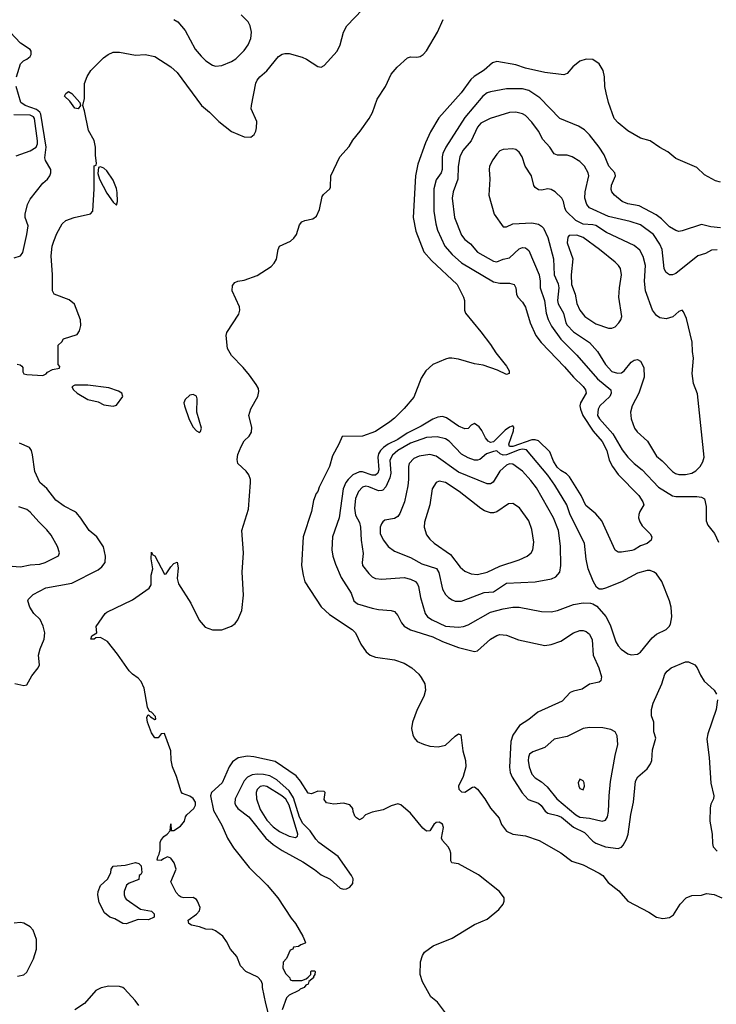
# Model space of a CAD drawing. Header units: inches. Extents: x 884549 to 1028252, y 526810 to 653624.
# Tile 707 of 1056: x 964464 to 968824, y 593584 to 599748. Entities that reach past the tile are written whole.
import ezdxf

# ---------------------------------------------------------------- set-up
doc = ezdxf.new("R2010")
doc.units = ezdxf.units.IN
doc.header["$MEASUREMENT"] = 0
doc.layers.add('A9569', color=7, linetype='Continuous')

msp = doc.modelspace()

# ---------------------------------------------------------------- linework, layer by layer
at = {"layer": 'A9569', "color": 5}
for points, elevation in [([(964447.7, 597592.3), (964467, 597587), (964478.2, 597578.2), (964484.2, 597570), (964484.4, 597544.4), (964490, 597531), (964510, 597527.5), (964610, 597520.3), (964629.3, 597530), (964638, 597542), (964670, 597558.8), (964714, 597566), (964716.4, 597576.4), (964706, 597590), (964706, 597710), (964728.4, 597731.6), (964738, 597750), (964823.7, 597776.3), (964839.7, 597800.3), (964846.6, 597833.4), (964844.6, 597870), (964807.5, 597967.5), (964773.6, 597993.6), (964679.7, 598030), (964669.7, 598050), (964669.7, 598150), (964662.3, 598270), (964668.3, 598330), (964678.2, 598361.8), (964696.2, 598410), (964729.5, 598470), (964752.3, 598490), (964805.1, 598510), (964907.8, 598532.2), (964922.7, 598550), (964929.8, 598690), (964929.6, 598830.4), (964930, 598834), (964942, 598838), (964946, 598850), (964938, 598898), (964938.9, 598950), (964930, 598992.3), (964894.5, 599054.5), (964870, 599178), (964859, 599210), (964870, 599254), (964871, 599349), (964887.5, 599392.5), (964910, 599430.6), (964989.4, 599510), (965017.2, 599530), (965050, 599544.4), (965090, 599544.9), (965190, 599526.3), (965250, 599530.2), (965310, 599516.9), (965410, 599452), (965450, 599418), (965602.7, 599210), (965652.7, 599170), (965710.7, 599110), (965790, 599048), (965870, 599014.3), (965910, 599013.4), (965931.7, 599028.3), (965942.7, 599050), (965946.4, 599070), (965947.4, 599110), (965913.7, 599190), (965915.1, 599210), (965942.7, 599350), (965951.2, 599370), (965968, 599390), (966010, 599427.2), (966083.4, 599516.6), (966107.1, 599532.9), (966123.3, 599536.7), (966150, 599536.9), (966232.6, 599512.6), (966260.2, 599500.2), (966330, 599455.8), (966350, 599450.4), (966370, 599460.5), (966451.6, 599550), (966469.8, 599590.2), (966489.8, 599670), (966512, 599710), (966610, 599812.7)], 2120), ([(965428.9, 599748.9), (965454.7, 599734.7), (965500.6, 599680.6), (965563.3, 599563.3), (965599.4, 599519.4), (965630, 599490.2), (965670, 599464), (965690, 599456.5), (965730, 599461.5), (965790, 599486.2), (965816.9, 599503.1), (965870, 599555.6), (965895.1, 599590), (965910.8, 599630), (965914.8, 599670), (965906.2, 599710), (965893.6, 599733.6), (965850, 599777.7)], 2140), ([(966029.5, 593490), (966003.7, 593590), (965984, 593690), (965984, 593710), (965975.3, 593730), (965953.8, 593753.8), (965879, 593790), (965845.8, 593825.8), (965822.5, 593882.5), (965782.7, 593930), (965758, 593978), (965735.3, 594010), (965690, 594044), (965670, 594053.2), (965630, 594054), (965590, 594069), (965540.2, 594080.2), (965522, 594090), (965519, 594110), (965571.5, 594148.5), (965589.4, 594170), (965593.3, 594190), (965577.6, 594230), (965570, 594240.9), (965550, 594252.8), (965491.1, 594251.1), (965475.2, 594255.2), (965462.2, 594262.2), (965443.3, 594283.3), (965409.4, 594350), (965442.8, 594430), (965431.8, 594470), (965410, 594499.7), (965390, 594506.2), (965364.5, 594495.5), (965350, 594484), (965325.6, 594485.6), (965328, 594508), (965337.1, 594522.9), (965344.4, 594550), (965344, 594596), (965348, 594610), (965365.6, 594634.4), (965388, 594650), (965406, 594670), (965410, 594714), (965412.7, 594672.7), (965430, 594671.3), (965470, 594698.4), (965496.1, 594730), (965502.9, 594757.1), (965511.1, 594770), (965553.3, 594810), (965564, 594830), (965564, 594850), (965550, 594873), (965530, 594886.3), (965482.9, 594902.9), (965474.5, 594914.5), (965446, 595010), (965420.7, 595070), (965411.5, 595111.5), (965409.7, 595170), (965373.7, 595273.7), (965370, 595278.7), (965350, 595276.2), (965330, 595251.2), (965310, 595251.9), (965290, 595282.6), (965263.9, 595350), (965261, 595379), (965265.6, 595394.4), (965270, 595396), (965282.9, 595382.9), (965310, 595367.6), (965316, 595370), (965314.5, 595385.5), (965290, 595412.8), (965276.6, 595416.6), (965264.9, 595444.9), (965244.1, 595564.1), (965225.5, 595605.5), (965206.7, 595626.7), (965170, 595649.7), (965150, 595671), (965076.6, 595776.6), (965014.8, 595854.8), (964970, 595881.1), (964941.1, 595878.9), (964929.7, 595869.7), (964909.7, 595869.7), (964915.3, 595890), (964948, 595910), (964942.9, 595950), (964998.7, 596030), (965010, 596039.5), (965170, 596116.8), (965274, 596190), (965286.5, 596210), (965287.9, 596270), (965298.3, 596310), (965286.3, 596373.7), (965290, 596414), (965298, 596398), (965310, 596391.3), (965370, 596276), (965380.4, 596279.6), (965410, 596322.8), (965430, 596342.8), (965450.9, 596350.9), (965456.7, 596316.7), (965450.2, 596250), (965457.2, 596217.2), (965535.6, 596095.6), (965587.8, 595987.8), (965625.7, 595945.7), (965670, 595927.4), (965730, 595927.3), (965790, 595951.5), (965811.9, 595968.1), (965830, 595991.5), (965853.6, 596050), (965864.5, 596144.5), (965856.6, 596290), (965864, 596410), (965855.3, 596550), (965895.3, 596684.7), (965908.8, 596850), (965908.1, 596870), (965898.9, 596898.9), (965882.6, 596922.6), (965829.8, 596970), (965825.2, 596994.8), (965830, 597026), (965850, 597076.3), (965870, 597112.4), (965900.3, 597139.7), (965914.7, 597165.3), (965916.5, 597196.5), (965898.4, 597270), (965910, 597311.8), (965954.2, 597390), (965960.7, 597420.7), (965958.2, 597438.2), (965944.4, 597464.4), (965902.8, 597522.8), (965863.6, 597570), (965790, 597644.7), (965765.1, 597690), (965755.8, 597770), (965761.7, 597790), (965834.9, 597905.1), (965842, 597930), (965839.3, 597950), (965795, 598050), (965796.4, 598083.6), (965810, 598103.6), (965830, 598112), (965870, 598116.3), (965950, 598146.8), (966037.1, 598202.9), (966056.3, 598223.7), (966070.8, 598249.2), (966081.1, 598310), (966089.6, 598330), (966158.1, 598361.9), (966180.6, 598379.4), (966197.6, 598402.4), (966215.9, 598464.1), (966230, 598483.1), (966248.2, 598491.8), (966298.8, 598501.2), (966321.3, 598518.7), (966339.8, 598560.2), (966358, 598642), (966365.8, 598654.2), (966405.6, 598690), (966410, 598700.5), (966411, 598770), (966467.8, 598890), (966525.9, 598954.1), (966550, 598993.7), (966595.8, 599050), (966650.7, 599129.3), (966672.3, 599167.7), (966701, 599250), (966754.5, 599330), (966790, 599406.4), (966825.6, 599450), (966890.9, 599509.1), (966910, 599514.7), (966950, 599512.9), (966970, 599517.7), (966990.2, 599529.8), (967010, 599553.9), (967079.2, 599670), (967115, 599750)], 2080), ([(964445.4, 599390), (964470, 599472), (964488.9, 599491.1), (964510, 599501), (964530, 599518), (964536, 599530), (964537.2, 599550), (964530, 599562), (964470, 599602), (964404.5, 599670)], 2140), ([(968850, 598730.6), (968818.7, 598738.7), (968750, 598777), (968701.8, 598821.8), (968570, 598879.6), (968520.7, 598920.7), (968470, 598946.9), (968410, 598989.8), (968350, 599006.8), (968270, 599053.2), (968210, 599101.6), (968185.1, 599130), (968150, 599229.6), (968133.9, 599290), (968126.7, 599330), (968124.1, 599390), (968115.5, 599430), (968090.6, 599470.6), (968050, 599499), (968010, 599501.4), (967970, 599488.3), (967926.3, 599453.7), (967890, 599410.8), (967870, 599403.4), (967750, 599416.5), (967630, 599445.5), (967570, 599465), (967450, 599485.6), (967422.4, 599477.6), (967370, 599431.1), (967307.4, 599392.6), (967287.4, 599372.6), (967226.6, 599290), (967087.4, 599132.6), (967035, 599045), (967003.4, 598976.6), (966956.8, 598843.2), (966941.4, 598770), (966927.3, 598510), (966944.2, 598424.2), (966994.4, 598294.4), (967040.5, 598240.5), (967202.2, 598090), (967242.1, 598010), (967247.7, 597990), (967247.7, 597930), (967253.4, 597910), (967350, 597793.4), (967410, 597715.3), (967443.2, 597663.2), (967510, 597579.3), (967527.7, 597550), (967526.8, 597533.2), (967510, 597526), (967453.7, 597553.7), (967364.4, 597584.4), (967310, 597594), (967210, 597621.7), (967169.7, 597629.7), (967150, 597629.8), (967130, 597622.8), (967050.4, 597590), (967006.3, 597550), (966976, 597504), (966930, 597383.8), (966870, 597313.8), (966810, 597252.8), (966780.7, 597230), (966690, 597170.5), (966610, 597141.5), (966481.4, 597138.6), (966462, 597090), (966422.3, 597017.7), (966403.8, 596950), (966338.9, 596821.1), (966330, 596795.1), (966319.1, 596780.9), (966302.3, 596737.7), (966290.1, 596670), (966238.3, 596510), (966227.6, 596330), (966237.5, 596270), (966249.8, 596229.8), (966350, 596073.1), (966403.5, 596023.5), (966545.8, 595930), (966565, 595910), (966598.6, 595838.6), (966631.8, 595790), (966658.4, 595770), (966690, 595756.5), (966810, 595739.7), (966870, 595720.2), (966917.4, 595690), (966961.7, 595650), (966977.4, 595630), (966998.9, 595590), (967004, 595550), (966993, 595510), (966952.1, 595430), (966921.6, 595350), (966916.5, 595310), (966923.8, 595270), (966932.1, 595252.1), (966951.5, 595230), (966991.5, 595211.5), (967030, 595200.9), (967083.6, 595196.4), (967130, 595205.5), (967190, 595263.1), (967210, 595276.4), (967226, 595270), (967236.8, 595170), (967253.5, 595110), (967256.6, 595070), (967239, 595010), (967209.6, 594950.4), (967213.1, 594930), (967230, 594913.1), (967250, 594912.3), (967297.5, 594942.5), (967310, 594945.2), (967330, 594930.2), (967374.8, 594870), (967410, 594811.6), (967465.3, 594750), (967479, 594710), (967510, 594667.6), (967550, 594649.2), (967630, 594638.7), (967714.9, 594610), (967850, 594531.6), (967919.3, 594479.3), (967990, 594458), (968090, 594405), (968113, 594390), (968146.4, 594346.4), (968213.7, 594293.7), (968269.4, 594229.4), (968400.6, 594160.6), (968450, 594129.6), (968490, 594120.4), (968531.8, 594128.2), (968555.3, 594144.7), (968597.4, 594210), (968635.1, 594250), (968670, 594264.9), (968730, 594267.7), (968762.7, 594277.3), (968810, 594272.1), (968858, 594250)], 2080), ([(964430, 598256.4), (964470, 598270.2), (964483.8, 598290), (964510, 598403.1), (964516.8, 598456.8), (964499, 598510), (964499, 598530), (964514.2, 598590), (964530, 598624.9), (964610, 598723.8), (964638.4, 598750), (964653.3, 598770), (964659.6, 598790), (964659.6, 598810), (964626.2, 598866.2), (964622.5, 598882.5), (964630.9, 598949.1), (964597.3, 599157.3), (964589.9, 599170), (964570, 599186.2), (964499.3, 599210), (964472.5, 599230), (964441.5, 599330)], 2140), ([(968850, 598445.5), (968790, 598451.3), (968730, 598466.2), (968610, 598427.1), (968590, 598422.5), (968570, 598427.3), (968530, 598451.9), (968480.7, 598500.7), (968446.4, 598526.4), (968341.8, 598581.8), (968270, 598594.2), (968235.1, 598610), (968185.7, 598650), (968169.9, 598669.9), (968165.6, 598685.6), (968167.4, 598712.6), (968192.9, 598770), (968187.9, 598790), (968150.9, 598830.9), (968121.4, 598901.4), (968090, 598949.8), (968030, 599027.9), (967999, 599059), (967960.9, 599080.9), (967844.2, 599130), (967719.8, 599259.8), (967650, 599304.6), (967610, 599315.5), (967510, 599314.9), (967410, 599295.8), (967390, 599289.9), (967361.7, 599270), (967250, 599135.6), (967132, 598950), (967112.3, 598910), (967108.3, 598890), (967109.2, 598810), (967101.5, 598790), (967070, 598744.8), (967055, 598690), (967055.8, 598550), (967067.7, 598470), (967079.9, 598430), (967125.5, 598330), (967170, 598278.9), (967230, 598226.8), (967430, 598106.4), (967470, 598097.7), (967530, 598099.2), (967558.4, 598090), (967570.2, 598070), (967573.4, 598030), (967582, 598010), (967610, 597979.1), (967630, 597948.7), (967658.6, 597850), (967695.3, 597770), (967727.6, 597727.6), (967874.3, 597574.4), (967929.2, 597509.2), (967990, 597451), (968004.6, 597430), (968009.3, 597410), (967973.9, 597350), (967970.6, 597330), (967972.9, 597310), (967987.5, 597270), (968052.5, 597172.5), (968110, 597106.7), (968138.3, 597050), (968153.2, 596990), (968173.8, 596950), (968210, 596901.3), (968338, 596770), (968364.9, 596730), (968370.3, 596710), (968345.7, 596670), (968338, 596650), (968337.4, 596630), (968345.2, 596605.2), (968359.9, 596579.9), (968410.4, 596530), (968420.5, 596510), (968416.3, 596490), (968390, 596469.4), (968350, 596455.1), (968310.7, 596430), (968294.6, 596425.4), (968230, 596414.3), (968210, 596415.1), (968190, 596427.3), (968108.3, 596610), (968070, 596654.8), (968007, 596707), (967978.6, 596770), (967905.3, 596885.3), (967885.2, 596905.2), (967850, 596925.2), (967827.2, 596947.2), (967804.7, 596984.8), (967782.7, 597042.7), (967711.9, 597111.9), (967690, 597118.7), (967670, 597117.7), (967550, 597075.5), (967530, 597075), (967524.9, 597090), (967555.1, 597175.1), (967556.7, 597196.7), (967550, 597205.3), (967530, 597197.4), (967502.4, 597177.6), (967430, 597104.7), (967410, 597100.8), (967395.4, 597110), (967379, 597130), (967356, 597176), (967338.8, 597198.8), (967310, 597219.6), (967290, 597209.6), (967270.9, 597189.1), (967250, 597186.3), (967210, 597203), (967135.5, 597255.5), (967110, 597263.4), (967080.5, 597259.5), (967050, 597247.2), (966977.4, 597202.6), (966890, 597160.1), (966830, 597119.6), (966770, 597090.8), (966741, 597070), (966721.5, 597050), (966710.1, 597029.9), (966706.1, 597010), (966712.5, 596930), (966705.5, 596910), (966690, 596896.4), (966670, 596897.2), (966610, 596916.7), (966590, 596916.5), (966550, 596898.2), (966519, 596870), (966505.1, 596850), (966487.9, 596810), (966464.6, 596630), (966422.7, 596510), (966417.4, 596430), (966424.3, 596390), (966440, 596340), (966476.1, 596256.1), (966538.1, 596158.1), (966554.7, 596110), (966579.3, 596090), (966670, 596064.5), (966710, 596056.1), (966790, 596050.2), (966810, 596042.7), (966830, 596019), (966852.8, 595972.8), (966870, 595951.1), (966910, 595927.5), (967050, 595883.8), (967110, 595855), (967210, 595817.1), (967310, 595792), (967330, 595796.4), (967410, 595870.2), (967450, 595893.8), (967470, 595898.8), (967510, 595895.5), (967586.3, 595866.3), (967750, 595831.1), (967790, 595836.2), (967850, 595857.7), (967930, 595909.4), (967970, 595924.1), (967990, 595923.8), (968010, 595917.2), (968030, 595900.3), (968045.9, 595865.9), (968053, 595770), (968088.2, 595690), (968105.8, 595634.2), (968101.6, 595610), (968090, 595601.3), (968030, 595587.4), (967983.6, 595556.4), (967930, 595544.4), (967910, 595535), (967858.2, 595481.8), (967707.4, 595412.6), (967650, 595367.4), (967592.9, 595330), (967551.1, 595268.9), (967538.1, 595230), (967528.6, 595068.6), (967534.5, 595034.5), (967546.7, 595006.7), (967608.3, 594908.3), (967646.4, 594866.4), (967710, 594842.8), (967727.6, 594827.6), (967752.7, 594792.7), (967770, 594781), (967830, 594766.3), (967855.4, 594755.4), (967930, 594693.3), (967999.6, 594659.6), (968050, 594605.6), (968070, 594593.3), (968130, 594569.7), (968210, 594558.4), (968230, 594568), (968240.8, 594579.2), (968262, 594618), (968271.9, 594650), (968288.7, 594771.3), (968305.2, 594850), (968319, 594981), (968333, 595007), (968390, 595057.7), (968412.5, 595090), (968420.3, 595110), (968423.5, 595176.5), (968446.2, 595250), (968432.8, 595290), (968432.2, 595350), (968417.4, 595390), (968418, 595430), (968429.6, 595470), (968482.6, 595590), (968502.6, 595650), (968516.3, 595670), (968541.6, 595690), (968630, 595728.5), (968650, 595728.2), (968688.7, 595708.7), (968703.8, 595690), (968724, 595644), (968747.7, 595607.7), (968810.8, 595550), (968824.9, 595524.9)], 2120), ([(964443.3, 598896.7), (964530, 598927.7), (964566.7, 598950), (964576.1, 598970), (964575.9, 598990), (964556.2, 599130), (964550, 599139.1), (964530, 599149.3), (964427.6, 599152.4)], 2160), ([(968830, 598307.1), (968794.5, 598305.5), (968756.6, 598283.4), (968708.9, 598270), (968570, 598159.5), (968550, 598151.3), (968530.7, 598150.7), (968518.1, 598158.1), (968507.8, 598167.8), (968498.4, 598190), (968485, 598310), (968470, 598343.1), (968430, 598403.2), (968350, 598462.9), (968284.3, 598484.3), (968150, 598515.4), (968029.8, 598570), (968012.5, 598590), (968000.6, 598630), (968002.1, 598670), (968025.5, 598770), (968022.2, 598790), (967999.8, 598830), (967970, 598860.4), (967920.9, 598890), (967890, 598899.8), (967830, 598898.8), (967810, 598908.5), (967782.7, 598950), (967738.4, 598998.4), (967710.6, 599050), (967670, 599106.8), (967630, 599147.6), (967610, 599158.2), (967568.5, 599168.5), (967530, 599167.4), (967408, 599130), (967350, 599100.4), (967330, 599075.8), (967290.2, 598990), (967238, 598930), (967218.9, 598890), (967207.9, 598827.9), (967205.8, 598750), (967177.4, 598670), (967171.7, 598630), (967185.8, 598510), (967230, 598398), (967250, 598372.6), (967284.7, 598344.7), (967330, 598292.4), (967430, 598235.2), (967450, 598232.9), (967490, 598248.4), (967530, 598256.5), (967590, 598313.2), (967610, 598322.3), (967630, 598319.4), (967650, 598303.1), (967715.5, 598150), (967722.2, 598110), (967721.9, 598070), (967749.5, 597990), (967758, 597910), (967771.3, 597871.3), (967792.4, 597830), (967850, 597748.6), (967950, 597647.8), (968079.5, 597499.5), (968163.5, 597430), (968166.6, 597410), (968157, 597390), (968095, 597330), (968083.5, 597310), (968080.9, 597270), (968092.2, 597250), (968176, 597156), (968235.6, 597055.6), (968270, 597009.3), (968309.3, 596970), (968358.9, 596930), (968461.9, 596821.9), (968550, 596767.8), (968570, 596762.1), (968702, 596762), (968730, 596758), (968749, 596749), (968760.4, 596700.4), (968759.7, 596610), (968770, 596584.2), (968812, 596532), (968836.4, 596476.4)], 2140), ([(964433.2, 595593.2), (964490, 595579.3), (964510, 595584), (964539.5, 595640.5), (964580.8, 595690), (964587.4, 595710), (964582, 595770), (964591.6, 595808.4), (964616.8, 595870), (964622.7, 595910), (964612, 595952), (964592.1, 595992.1), (964553.7, 596030), (964528.8, 596070), (964515.6, 596110), (964519.6, 596120.4), (964549.5, 596150), (964629, 596191), (964790, 596219.5), (964955.1, 596304.9), (964977.9, 596322.1), (965000.2, 596350), (965002.2, 596390), (964988.1, 596448.1), (964947.4, 596510), (964898.2, 596550), (964847.5, 596627.5), (964819.7, 596659.7), (964808.2, 596670), (964743.1, 596703.1), (964690, 596739.3), (964633.4, 596813.4), (964589.7, 596850), (964559.2, 596919.2), (964544.8, 597024.8), (964537.6, 597050), (964525.6, 597070), (964464.1, 597095.9)], 2120), ([(964390, 596329.1), (964470, 596323), (964530, 596334.4), (964590, 596339.2), (964623.7, 596350), (964707.8, 596392.2), (964713, 596410), (964700.5, 596450), (964661, 596521), (964634.8, 596554.8), (964583.6, 596603.6), (964530, 596665), (964510, 596681.2), (964458.4, 596698.4)], 2140), ([(968830.4, 595490.4), (968822.4, 595430), (968770, 595277.2), (968764.5, 595244.5), (968778.5, 595130), (968788.7, 594968.7), (968807.6, 594890), (968805.4, 594870), (968790, 594836.2), (968785.8, 594814.2), (968783.8, 594730), (968796.8, 594650), (968799, 594590), (968804.7, 594570), (968830, 594543.2)], 2120), ([(967130, 593531), (967078, 593598), (967037.2, 593630), (966984.7, 593724.7), (966971.1, 593770), (966971.6, 593850), (966985.6, 593890), (966998.4, 593910), (967052.3, 593950), (967170, 593998.2), (967310, 594084.3), (967390, 594116.5), (967462.3, 594177.7), (967488.9, 594210), (967496.2, 594230), (967495.7, 594250), (967466.5, 594290), (967334.9, 594394.9), (967210, 594462.4), (967168, 594470), (967162.7, 594482.7), (967162, 594530), (967156, 594550), (967145.3, 594570), (967109.3, 594609.3), (967103.5, 594623.5), (967117.5, 594690), (967110, 594712.4), (967090, 594725.2), (967070, 594722.9), (967055.2, 594710), (967030.1, 594669.9), (967010, 594667), (966987.6, 594687.6), (966910, 594781.5), (966850, 594833.2), (966830, 594838), (966790, 594826), (966739.2, 594800.8), (966670, 594787.7), (966628.7, 594770), (966610, 594748.7), (966590, 594739.5), (966571.2, 594751.2), (966562.7, 594762.7), (966551.5, 594790), (966549, 594810), (966530, 594832.3), (966490, 594844), (966430, 594837.2), (966384.7, 594844.7), (966370, 594866), (966375.3, 594910), (966370, 594915.3), (966330, 594918.7), (966290, 594902), (966270, 594905.1), (966221.3, 594981.3), (966194.6, 595014.6), (966063.2, 595103.2), (965930, 595134), (965890, 595137.2), (965832.5, 595127.5), (965797.1, 595102.9), (965776.2, 595070), (965730.6, 594970), (965663.9, 594910), (965659, 594890), (965676.6, 594796.6), (965730, 594706.4), (965764.4, 594624.4), (965802.7, 594562.7), (965899.5, 594439.5), (966012.8, 594330), (966080.5, 594250), (966163.1, 594123.1), (966190.6, 594090), (966236, 594010), (966252, 593970), (966250, 593966), (966223.6, 593956.4), (966210, 593946), (966178, 593942), (966174, 593930), (966158, 593922), (966134, 593870), (966112.7, 593847.3), (966112, 593810), (966130, 593774), (966154, 593750), (966158, 593738), (966170, 593734), (966230, 593734), (966256.4, 593743.6), (966270, 593754), (966286, 593770), (966286, 593790), (966290, 593794), (966310, 593794), (966314, 593790), (966312, 593770), (966302, 593758), (966302, 593750), (966274, 593726), (966270.5, 593710), (966255.5, 593704.5), (966244.7, 593690), (966220.4, 593679.6), (966210.8, 593670), (966150, 593641.2), (966134.6, 593625.4), (966107.7, 593550)], 2080), ([(964450, 593760.9), (964490.9, 593769.1), (964510, 593784.9), (964550, 593868.2), (964570.5, 593929.5), (964569.9, 593990), (964548.4, 594048.4), (964529.4, 594069.4), (964490, 594091.8), (964470, 594095.3), (964430, 594090.9)], 2120), ([(965210, 593576.9), (965187.6, 593607.6), (965120.5, 593680.5), (965110, 593688.9), (965090, 593694.9), (965023.2, 593696.8), (964973.4, 593686.6), (964941.3, 593670), (964870, 593589.8), (964810, 593549.7)], 2120)]:
    msp.add_lwpolyline(points, dxfattribs=dict(at, elevation=elevation))
for points, elevation in [([(964830, 599189.5), (964810, 599194.7), (964778, 599238), (964744, 599270), (964753.6, 599286.4), (964770, 599298), (964790, 599286.8), (964840.5, 599230), (964844.9, 599210)], 2120), ([(967550, 598940.5), (967490, 598935.4), (967470, 598926), (967450, 598906), (967426.2, 598870), (967404.4, 598830), (967401.5, 598810), (967406.9, 598750), (967401.1, 598650), (967433.1, 598530), (967490, 598450.5), (967510, 598452.2), (967550.7, 598469.3), (967670, 598476.8), (967710, 598467.1), (967730, 598456), (967742.1, 598442.1), (967770, 598383.7), (967805.4, 598250), (967808.1, 598150), (967833.3, 598093.3), (967837.6, 598070), (967830.9, 597990), (967834.4, 597970), (967866.8, 597910), (967881.7, 597850), (967890, 597835.8), (967930, 597793.3), (968030, 597727.9), (968079.8, 597670), (968129.3, 597589.3), (968170, 597546.4), (968204.4, 597535.6), (968230, 597537.3), (968248, 597550), (968290, 597604.2), (968310, 597617.4), (968330, 597621.3), (968350, 597610.7), (968370.3, 597570), (968372.4, 597510), (968339.8, 597410), (968297.2, 597330), (968286.7, 597290), (968290.2, 597250), (968311.8, 597190), (968327.6, 597167.6), (968392.5, 597110), (968450, 597014.7), (968485.6, 596985.6), (968550, 596919.7), (968568, 596908), (968590, 596901.3), (968630, 596901.3), (968670, 596909.3), (968695.6, 596924.4), (968722, 596950), (968740.1, 596980.1), (968748, 597010), (968705.5, 597405.5), (968681.8, 597470), (968672.2, 597532.2), (968681.2, 597630), (968674.4, 597670), (968671.8, 597730), (968636.3, 597876.3), (968619.3, 597919.3), (968610, 597928.7), (968590, 597921.2), (968551.5, 597888.5), (968510, 597876), (968470, 597881), (968450, 597895.8), (968425.1, 597930), (968381, 598050), (968373.8, 598110), (968379.6, 598210), (968365.4, 598265.4), (968344.4, 598304.4), (968310, 598334.2), (968136.7, 598416.7), (968070, 598458.8), (968050, 598464.6), (967990, 598468.4), (967945, 598490), (967884, 598550), (967875, 598570), (967867.1, 598610), (967856, 598630), (967815.6, 598670), (967790, 598684), (967770, 598688.3), (967730, 598681.3), (967710, 598683), (967690, 598697), (967682, 598710), (967667.1, 598770), (967627.1, 598830), (967608.8, 598888.8), (967590, 598918), (967570, 598934.3)], 2160), ([(964970, 598826), (964958, 598822), (964954, 598786), (964964.7, 598750), (965010, 598661), (965050, 598606), (965070, 598586.8), (965076, 598610), (965074.1, 598665.9), (965070, 598691.6), (965050, 598742.9), (965010, 598801.2), (964990, 598818)], 2120), ([(967950, 598398), (967903.7, 598396.3), (967894, 598386), (967890.2, 598350), (967926.3, 598250), (967915.3, 598150), (967916.5, 598090), (967939.7, 598030), (967951.9, 597971.9), (967968.8, 597930), (968001.1, 597890), (968070, 597843.5), (968150, 597816.1), (968170, 597816.9), (968190, 597826), (968214.3, 597850), (968226.6, 597870), (968232.1, 597890), (968214.6, 598010), (968217, 598070), (968230.7, 598150), (968224.2, 598190), (968212.2, 598210), (968191.1, 598230), (968093.3, 598310), (967990, 598384.7)], 2180), ([(964890, 597460.8), (964810, 597459.5), (964791, 597450), (964801.1, 597430), (964824.4, 597410), (964890, 597370.1), (964954.7, 597354.7), (964990, 597335.8), (965050, 597328.7), (965070, 597334.8), (965110.5, 597389.5), (965103, 597410), (965082.8, 597422.8), (965022.5, 597442.5)], 2120), ([(965550, 597401.5), (965530, 597396.4), (965499.4, 597370), (965492.3, 597350), (965495.1, 597330), (965524.9, 597244.9), (965550, 597197.8), (965570, 597173.4), (965590, 597164.4), (965596.9, 597170), (965602.5, 597190), (965572.3, 597290), (965574.8, 597374.8), (965570, 597391.1)], 2120), ([(967076.8, 597136.8), (967010, 597133.2), (966910, 597097.6), (966830.8, 597050), (966797.5, 597022.5), (966781.6, 596990), (966786.2, 596910), (966780.4, 596879.6), (966755.5, 596824.5), (966736.4, 596803.6), (966730, 596799.5), (966710, 596799.3), (966650, 596824.5), (966630, 596827.7), (966610, 596821.3), (966585.1, 596794.9), (966565.9, 596750), (966559.4, 596690), (966566.7, 596646.7), (966590, 596600.2), (966598, 596570), (966601, 596490), (966613.5, 596406.5), (966606.7, 596350), (966609.1, 596330), (966650, 596280.2), (966670, 596260.2), (966690, 596249.1), (966730, 596245.8), (966870, 596255), (966910, 596245), (966941.1, 596230), (966954.1, 596214.1), (966959.5, 596199.5), (966973.1, 596130), (967002.6, 596030), (967017.3, 596010), (967044.9, 595990), (967130, 595950.2), (967210, 595945.1), (967242.7, 595950), (967270, 595959.8), (967410, 596038.9), (967490, 596060.5), (967550, 596069.3), (967590, 596069.3), (967730, 596043.9), (967790, 596041.6), (967830, 596049.4), (967930, 596086.4), (967990, 596096.5), (968035.6, 596095.6), (968051.6, 596091.6), (968076.1, 596076), (968131.8, 596011.8), (968160.3, 595960.3), (968194.1, 595854.1), (968208.8, 595828.8), (968228, 595808), (968270, 595777.7), (968290, 595771.5), (968330, 595775.6), (968350, 595788.8), (968421.3, 595878.7), (968450, 595900.2), (968510, 595930.2), (968529.7, 595950), (968536, 595964), (968544.9, 596010), (968541.6, 596070), (968530.3, 596110.3), (968483.6, 596230), (968450, 596278.5), (968435.3, 596290), (968410, 596300.2), (968390, 596300.6), (968330, 596282.5), (968230, 596229.8), (968129.6, 596189.6), (968110, 596183), (968090, 596182.9), (968074.7, 596194.7), (968052.9, 596232.9), (968022.2, 596310), (968009.9, 596369.9), (967998.5, 596470), (967908.2, 596648.2), (967887.5, 596710), (967813.9, 596833.9), (967770, 596895.9), (967635.7, 597055.7), (967610, 597059.4), (967590, 597055.9), (967510, 597023.8), (967490, 597021.3), (967470.4, 597030), (967450, 597047.9), (967430, 597044.9), (967386.5, 597030), (967344.7, 596995.3), (967330, 596989.9), (967310, 596991.3), (967270, 597004.2), (967230, 597027.9), (967151.5, 597110), (967130, 597124.3)], 2140), ([(967030, 597024.9), (966965, 597015), (966930, 597000.3), (966901.8, 596970), (966896.6, 596950), (966898, 596870), (966893.9, 596830), (966872.6, 596730), (966843, 596657), (966830, 596638), (966810, 596624.4), (966750, 596614), (966736.5, 596603.5), (966727.6, 596592.4), (966720.2, 596570), (966720.2, 596530), (966740.7, 596490), (966770, 596450.3), (966810, 596420.3), (966910, 596381.1), (966980.8, 596340.8), (967071.7, 596311.6), (967087.1, 596287.1), (967110, 596182.4), (967128.4, 596150), (967147.1, 596130), (967170, 596116.5), (967190, 596108.6), (967230, 596107), (967370, 596161.7), (967430, 596167.1), (967510, 596220.2), (967690, 596229.3), (967791.9, 596248.1), (967819.8, 596260.2), (967844.4, 596290), (967851.7, 596330), (967848.8, 596451.2), (967835.2, 596550), (967805.2, 596630), (967697.5, 596817.5), (967663.5, 596863.5), (967610, 596921.2), (967550, 596965.1), (967530, 596968.2), (967510, 596958.7), (967470, 596921.1), (967427.5, 596852.5), (967410, 596841.5), (967390, 596841.3), (967210, 596914.6), (967070, 597014.9)], 2160), ([(967090, 596859), (967070, 596850.9), (967045.8, 596810), (967030.3, 596710.2), (966998.6, 596601.4), (966996.2, 596570), (967010, 596522.4), (967030, 596495.6), (967059, 596470), (967160.9, 596400.9), (967220.7, 596320.7), (967250, 596294.7), (967290, 596279.7), (967330, 596274.6), (967390, 596289.5), (967470, 596327), (967590, 596366.2), (967640.5, 596390), (967664.7, 596410), (967675.8, 596430), (967682, 596478), (967670, 596556), (967650.5, 596610.5), (967591.8, 596691.8), (967550, 596718.2), (967522.5, 596717.4), (967450, 596667.1), (967430, 596659.8), (967410, 596661), (967374.1, 596674.1), (967350, 596688.6), (967214.2, 596794.2), (967130, 596849.9)], 2180), ([(968030, 595316.8), (967990, 595310.9), (967890, 595261.5), (967810, 595243.6), (967750, 595191.1), (967675.6, 595164.4), (967655.5, 595150), (967647.9, 595132.1), (967646.7, 595110), (967653.4, 595070), (967670, 595024.2), (967690, 595001.8), (967730, 594977.6), (967765.3, 594945.3), (967824.8, 594870), (967945.3, 594770), (967970, 594756.3), (968029.2, 594749.2), (968108.8, 594731.2), (968130, 594736.5), (968142, 594758), (968149.8, 594790), (968152.6, 594890), (968161.7, 594978.3), (968190, 595141), (968207.1, 595210), (968204.1, 595264.1), (968189.8, 595289.8), (968164.2, 595304.2), (968113.9, 595313.9)], 2140), ([(965950, 595025.2), (965919.5, 595020.5), (965890, 595006.9), (965870, 594983.9), (965811.9, 594870), (965810, 594843.1), (965814.1, 594830), (965829.6, 594810), (965897.8, 594757.8), (966005, 594625), (966050, 594584.3), (966107.5, 594547.5), (966236.6, 594476.6), (966308.9, 594428.9), (966350, 594395.1), (966407.4, 594367.4), (966470, 594311.3), (966490, 594305.2), (966510, 594307.1), (966530, 594317.2), (966550, 594339.3), (966550.9, 594370), (966541.1, 594390), (966457, 594510), (966336.5, 594596.5), (966317.1, 594617.1), (966282.4, 594670), (966236.2, 594716.2), (966216.2, 594756.2), (966177.2, 594877.2), (966150, 594920.8), (966072.9, 594990), (966030, 595014.3), (965990, 595023.3)], 2120), ([(965990, 594951.9), (965970, 594948), (965950, 594928.4), (965944.4, 594910), (965946.1, 594870), (965970, 594804.5), (966010, 594735.9), (966050, 594694.1), (966090, 594665.1), (966150, 594636.1), (966190, 594628.4), (966203.9, 594636.1), (966204.8, 594650), (966150.7, 594830), (966130, 594867.7), (966105.8, 594890), (966010, 594947.9)], 2140), ([(967970, 594993.2), (967959.3, 594970), (967962.6, 594950), (967970, 594934), (967990, 594926.4), (967998.9, 594950), (967995.8, 594970), (967990, 594982.7)], 2160), ([(965270, 594113.6), (965205.1, 594114.9), (965130, 594088.6), (965109.7, 594089.7), (965059.6, 594119.6), (965028.7, 594130), (964996, 594156), (964962.3, 594222.3), (964953.3, 594270), (964954.7, 594290), (964970, 594327.3), (965013.4, 594366.6), (965033.9, 594406.1), (965036.9, 594430), (965050, 594448), (965124.7, 594455.3), (965190, 594472.7), (965210, 594464.9), (965224.9, 594450), (965228, 594410), (965222.5, 594397.5), (965211.3, 594390), (965210, 594366), (965150, 594342), (965132, 594330), (965118, 594290), (965118, 594270), (965124.7, 594250), (965130, 594242), (965220.5, 594180.5), (965290, 594166.8), (965306.8, 594150), (965306.8, 594130)], 2080)]:
    msp.add_lwpolyline(points, close=True, dxfattribs=dict(at, elevation=elevation))

doc.saveas('drawing.dxf')
